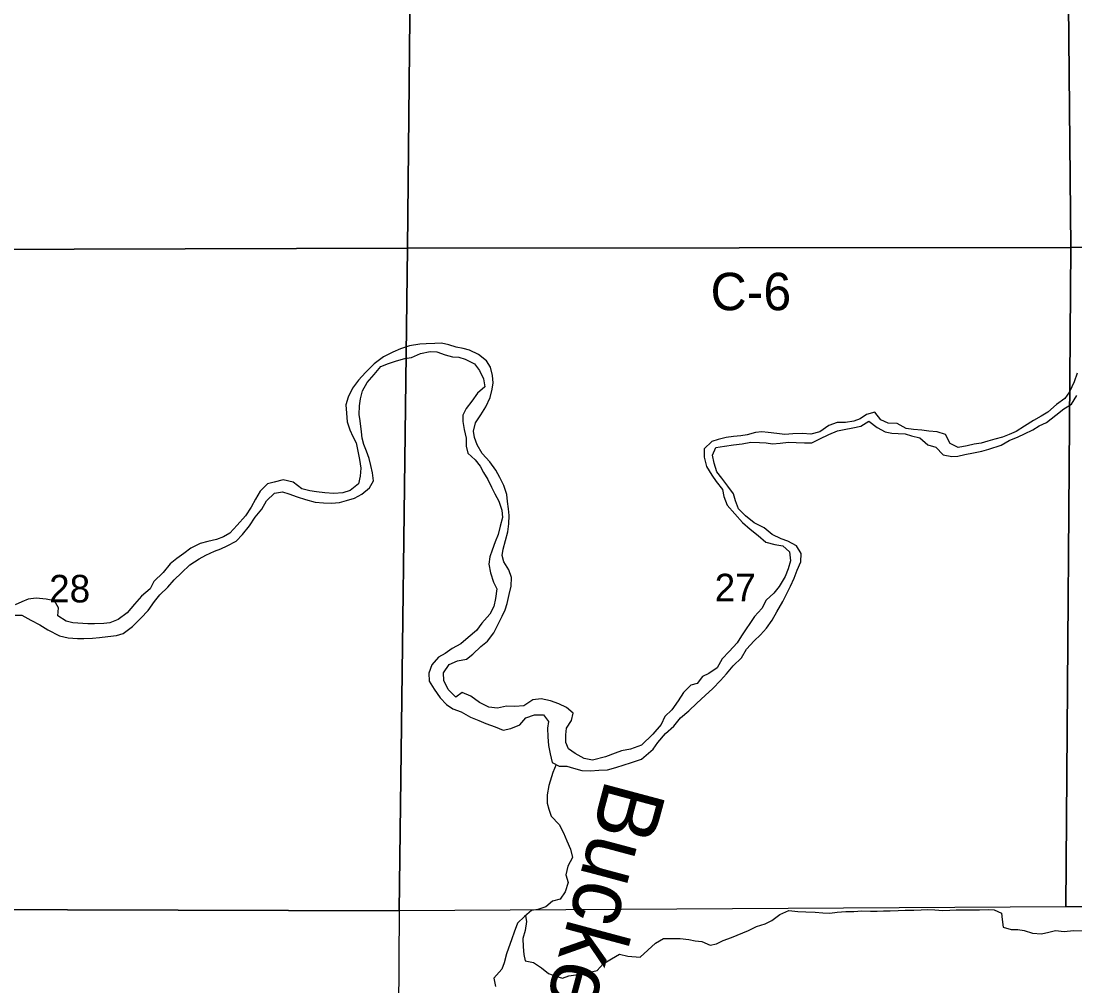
# Model space of a CAD drawing. Extents: x 1772825 to 1773716, y 1138558 to 1139032.
# Drawn here: x 1772829.187 to 1772829.987, y 1138558.565 to 1138559.298 of the extents above; entities that cross this region are included whole.
import ezdxf

# ---------------------------------------------------------------- set-up
doc = ezdxf.new("R2010")
doc.units = 0
for name, color, linetype in [('GM_X_County_Road_Text', 7, 'Continuous'), ('GM_X_Major_River', 7, 'Continuous'), ('GM_X_Minor_River', 7, 'Continuous'), ('GM_X_Minor_River_Text', 7, 'Continuous'), ('GM_X_Section', 7, 'Continuous'), ('GM_X_Section_Text', 7, 'Continuous')]:
    doc.layers.add(name, color=color, linetype=linetype)

msp = doc.modelspace()

# ---------------------------------------------------------------- linework, layer by layer
at = {"layer": 'GM_X_Major_River'}
for points in [[(1772829.53343, 1138558.97584), (1772829.53138, 1138558.98136), (1772829.53066, 1138558.9863), (1772829.53204, 1138558.99255), (1772829.53606, 1138558.99878), (1772829.5399, 1138559.00483), (1772829.54318, 1138559.01182), (1772829.54474, 1138559.01826), (1772829.54535, 1138559.023), (1772829.54501, 1138559.0285), (1772829.54335, 1138559.03478), (1772829.54035, 1138559.03973), (1772829.53431, 1138559.04452), (1772829.5275, 1138559.0478), (1772829.52258, 1138559.04916), (1772829.51747, 1138559.05015), (1772829.51179, 1138559.0519), (1772829.50629, 1138559.05308), (1772829.50117, 1138559.05293), (1772829.49472, 1138559.0526), (1772829.48978, 1138559.05245), (1772829.48199, 1138559.05118), (1772829.47515, 1138559.04876), (1772829.46944, 1138559.04615), (1772829.4622, 1138559.04279), (1772829.45514, 1138559.03734), (1772829.44865, 1138559.03094), (1772829.44329, 1138559.02509), (1772829.43869, 1138559.01887), (1772829.43542, 1138559.01206), (1772829.43367, 1138559.00638), (1772829.43419, 1138558.99993), (1772829.43471, 1138558.99328), (1772829.43676, 1138558.98739), (1772829.439, 1138558.98225), (1772829.44143, 1138558.97749), (1772829.44271, 1138558.97121), (1772829.44399, 1138558.96475), (1772829.44508, 1138558.95829), (1772829.44447, 1138558.95223), (1772829.44329, 1138558.94635), (1772829.43699, 1138558.94128), (1772829.43128, 1138558.93942), (1772829.42464, 1138558.93891), (1772829.41781, 1138558.93953), (1772829.41137, 1138558.94014), (1772829.40644, 1138558.94094), (1772829.40038, 1138558.9425), (1772829.39378, 1138558.94768), (1772829.3862, 1138558.94925), (1772829.37936, 1138558.9476), (1772829.37423, 1138558.94631), (1772829.36868, 1138558.94065), (1772829.36504, 1138558.93461), (1772829.36177, 1138558.92856), (1772829.35754, 1138558.92195), (1772829.35123, 1138558.91498), (1772829.34569, 1138558.90876), (1772829.34092, 1138558.90595), (1772829.3356, 1138558.9041), (1772829.32894, 1138558.90244), (1772829.32324, 1138558.90096), (1772829.31601, 1138558.89741), (1772829.31085, 1138558.89328), (1772829.30532, 1138558.88952), (1772829.30036, 1138558.88558), (1772829.295, 1138558.87898), (1772829.28793, 1138558.8722), (1772829.28523, 1138558.86653), (1772829.27855, 1138558.86089), (1772829.27339, 1138558.85485), (1772829.26784, 1138558.84844), (1772829.26097, 1138558.84337), (1772829.25469, 1138558.84076), (1772829.24995, 1138558.84023), (1772829.24292, 1138558.8399), (1772829.23799, 1138558.83994), (1772829.22661, 1138558.84079), (1772829.2215, 1138558.84196), (1772829.21508, 1138558.84618), (1772829.21569, 1138558.85206), (1772829.2127, 1138558.85759), (1772829.20625, 1138558.85877), (1772829.19867, 1138558.8594), (1772829.19259, 1138558.85869), (1772829.18784, 1138558.85682), (1772829.1827, 1138558.8544)], [(1772829.34353, 1138558.89929), (1772829.35038, 1138558.90266), (1772829.35535, 1138558.90774), (1772829.36052, 1138558.91434), (1772829.36494, 1138558.92095), (1772829.36991, 1138558.92698), (1772829.37337, 1138558.93341), (1772829.37949, 1138558.93925), (1772829.38557, 1138558.94015), (1772829.39049, 1138558.93878), (1772829.39673, 1138558.93646), (1772829.40317, 1138558.93432), (1772829.41036, 1138558.93237), (1772829.41681, 1138558.93176), (1772829.42269, 1138558.93152), (1772829.42895, 1138558.93204), (1772829.43428, 1138558.93352), (1772829.44036, 1138558.93537), (1772829.4457, 1138558.93837), (1772829.45161, 1138558.94326), (1772829.45469, 1138558.94855), (1772829.45397, 1138558.95462), (1772829.45269, 1138558.96032), (1772829.45139, 1138558.96546), (1772829.44935, 1138558.97116), (1772829.4473, 1138558.97611), (1772829.44601, 1138558.98106), (1772829.44547, 1138558.9858), (1772829.44458, 1138558.99416), (1772829.44386, 1138558.99891), (1772829.4441, 1138559.00555), (1772829.44489, 1138559.01085), (1772829.44627, 1138559.01691), (1772829.44992, 1138559.02315), (1772829.45508, 1138559.02918), (1772829.46025, 1138559.0354), (1772829.46596, 1138559.03764), (1772829.47205, 1138559.03968), (1772829.47851, 1138559.04134), (1772829.48345, 1138559.04225), (1772829.4903, 1138559.04523), (1772829.49771, 1138559.04669), (1772829.50283, 1138559.04647), (1772829.50907, 1138559.04414), (1772829.51457, 1138559.04277), (1772829.51931, 1138559.04236), (1772829.52423, 1138559.04099), (1772829.53141, 1138559.03752), (1772829.53498, 1138559.03237), (1772829.53816, 1138559.0259), (1772829.53925, 1138559.02001), (1772829.53353, 1138559.01512), (1772829.52931, 1138559.00908), (1772829.5251, 1138559.00361), (1772829.5224, 1138558.99832), (1772829.52256, 1138558.99357), (1772829.52346, 1138558.98749), (1772829.52493, 1138558.98084), (1772829.52489, 1138558.97477), (1772829.52618, 1138558.96964), (1772829.53183, 1138558.96447), (1772829.53559, 1138558.9597), (1772829.53821, 1138558.95494), (1772829.5414, 1138558.9496), (1772829.5442, 1138558.9437), (1772829.54682, 1138558.93874), (1772829.54982, 1138558.93303), (1772829.55204, 1138558.92637), (1772829.55257, 1138558.92068), (1772829.55082, 1138558.91424), (1772829.54925, 1138558.9078), (1772829.54694, 1138558.90232), (1772829.5448, 1138558.89588), (1772829.54306, 1138558.89096), (1772829.54226, 1138558.88528), (1772829.54354, 1138558.87881), (1772829.54576, 1138558.87159), (1772829.54819, 1138558.86664), (1772829.54719, 1138558.85924), (1772829.54601, 1138558.85318), (1772829.54293, 1138558.84732), (1772829.53681, 1138558.84054), (1772829.53279, 1138558.83507), (1772829.52649, 1138558.82961), (1772829.52095, 1138558.82491), (1772829.51447, 1138558.82135), (1772829.50894, 1138558.81741), (1772829.50399, 1138558.81479), (1772829.49883, 1138558.80895), (1772829.49669, 1138558.80251), (1772829.49684, 1138558.79644), (1772829.50059, 1138558.79034), (1772829.50528, 1138558.78386), (1772829.50999, 1138558.7787), (1772829.5149, 1138558.77544), (1772829.52114, 1138558.7733), (1772829.52832, 1138558.76926), (1772829.53456, 1138558.76656), (1772829.53986, 1138558.76443), (1772829.54686, 1138558.76191), (1772829.55311, 1138558.75921)], [(1772829.98855, 1138559.03032), (1772829.98643, 1138559.02368), (1772829.98279, 1138559.01611), (1772829.97935, 1138559.011), (1772829.97288, 1138559.00647), (1772829.96641, 1138559.00062), (1772829.96127, 1138558.9976), (1772829.95556, 1138558.9944), (1772829.94852, 1138558.99006), (1772829.94224, 1138558.98592), (1772829.93711, 1138558.98366), (1772829.93198, 1138558.98178), (1772829.92609, 1138558.98029), (1772829.92076, 1138558.97861), (1772829.91582, 1138558.97711), (1772829.91051, 1138558.97637), (1772829.90519, 1138558.97526), (1772829.89835, 1138558.97395), (1772829.89229, 1138558.97683), (1772829.88871, 1138558.98367), (1772829.88227, 1138558.98579), (1772829.87601, 1138558.98639), (1772829.8707, 1138558.98698), (1772829.86444, 1138558.98757), (1772829.85893, 1138558.98835), (1772829.85212, 1138558.99199), (1772829.84529, 1138558.9924), (1772829.8396, 1138558.99489), (1772829.83507, 1138559.00079), (1772829.8288, 1138558.99892), (1772829.82404, 1138558.99552), (1772829.8191, 1138558.99384), (1772829.81284, 1138558.99291), (1772829.80657, 1138558.99275), (1772829.80011, 1138558.99069), (1772829.79326, 1138558.98579), (1772829.78661, 1138558.98411), (1772829.78016, 1138558.98451), (1772829.77275, 1138558.98416), (1772829.76687, 1138558.98381), (1772829.76061, 1138558.9844), (1772829.75416, 1138558.98538), (1772829.74942, 1138558.98578), (1772829.74448, 1138558.98523), (1772829.73821, 1138558.98355), (1772829.73346, 1138558.98262), (1772829.72777, 1138558.98227), (1772829.72226, 1138558.98153), (1772829.71618, 1138558.97985), (1772829.71143, 1138558.97835), (1772829.70552, 1138558.97287), (1772829.70569, 1138558.96642), (1772829.70737, 1138558.95958), (1772829.71132, 1138558.95292), (1772829.71472, 1138558.94816), (1772829.71944, 1138558.94188), (1772829.72056, 1138558.93675), (1772829.723, 1138558.9301), (1772829.72885, 1138558.92343), (1772829.73471, 1138558.91695), (1772829.74057, 1138558.912), (1772829.74662, 1138558.90704), (1772829.75229, 1138558.90189), (1772829.75912, 1138558.90015), (1772829.76519, 1138558.89918), (1772829.77029, 1138558.8946), (1772829.77102, 1138558.88796), (1772829.76929, 1138558.8817), (1772829.76699, 1138558.87583), (1772829.76259, 1138558.86826), (1772829.7584, 1138558.86334), (1772829.75268, 1138558.85786), (1772829.74924, 1138558.85161), (1772829.74371, 1138558.84556), (1772829.73378, 1138558.8308), (1772829.73072, 1138558.82569), (1772829.72462, 1138558.81888), (1772829.71928, 1138558.8134), (1772829.71546, 1138558.80659), (1772829.70918, 1138558.80225), (1772829.70442, 1138558.79999), (1772829.70022, 1138558.7947), (1772829.69547, 1138558.79339), (1772829.68995, 1138558.78791), (1772829.68575, 1138558.78166), (1772829.68116, 1138558.77466), (1772829.67583, 1138558.76975), (1772829.67295, 1138558.76369), (1772829.66666, 1138558.75631), (1772829.65808, 1138558.7478)], [(1772829.65801, 1138558.73728), (1772829.66693, 1138558.7448), (1772829.67043, 1138558.75004), (1772829.67634, 1138558.75684), (1772829.68263, 1138558.76232), (1772829.68759, 1138558.76856), (1772829.69387, 1138558.77385), (1772829.69997, 1138558.7797), (1772829.70626, 1138558.78556), (1772829.71216, 1138558.79085), (1772829.71788, 1138558.7969), (1772829.72246, 1138558.802), (1772829.72761, 1138558.80805), (1772829.7339, 1138558.8141), (1772829.73772, 1138558.82073), (1772829.74344, 1138558.82715), (1772829.74839, 1138558.83169), (1772829.75278, 1138558.8366), (1772829.75717, 1138558.84285), (1772829.7608, 1138558.8491), (1772829.7652, 1138558.85686), (1772829.76788, 1138558.86197), (1772829.77113, 1138558.8686), (1772829.77382, 1138558.87466), (1772829.77612, 1138558.88072), (1772829.77899, 1138558.88697), (1772829.77921, 1138558.89342), (1772829.77563, 1138558.89913), (1772829.769, 1138558.90277), (1772829.76407, 1138558.9045), (1772829.75725, 1138558.90794), (1772829.75101, 1138558.9129), (1772829.74363, 1138558.91673), (1772829.73701, 1138558.92207), (1772829.73171, 1138558.92722), (1772829.72927, 1138558.9333), (1772829.72777, 1138558.93862), (1772829.72343, 1138558.94452), (1772829.71891, 1138558.95061), (1772829.71513, 1138558.95537), (1772829.71307, 1138558.96202), (1772829.71196, 1138558.9681), (1772829.71445, 1138558.97378), (1772829.72091, 1138558.97489), (1772829.72774, 1138558.97581), (1772829.73439, 1138558.97674), (1772829.74104, 1138558.97785), (1772829.74768, 1138558.97763), (1772829.75261, 1138558.97742), (1772829.75754, 1138558.97664), (1772829.76324, 1138558.97718), (1772829.7695, 1138558.97792), (1772829.77538, 1138558.9777), (1772829.78165, 1138558.97748), (1772829.78734, 1138558.97746), (1772829.79324, 1138558.98047), (1772829.80008, 1138558.98367), (1772829.80674, 1138558.98649), (1772829.81186, 1138558.98742), (1772829.81832, 1138558.98872), (1772829.8244, 1138558.99002), (1772829.83049, 1138558.99398), (1772829.83692, 1138558.98902), (1772829.84279, 1138558.98577), (1772829.84791, 1138558.9848), (1772829.85285, 1138558.98458), (1772829.85797, 1138558.98437), (1772829.8629, 1138558.98283), (1772829.86915, 1138558.98129), (1772829.8752, 1138558.97595), (1772829.88127, 1138558.97422), (1772829.88694, 1138558.96831), (1772829.89339, 1138558.96714), (1772829.89813, 1138558.96731), (1772829.90345, 1138558.96862), (1772829.90991, 1138558.96973), (1772829.91618, 1138558.97103), (1772829.9215, 1138558.97272), (1772829.931, 1138558.97572), (1772829.93709, 1138558.97911), (1772829.94393, 1138558.98192), (1772829.94869, 1138558.98418), (1772829.95496, 1138558.98738), (1772829.95972, 1138558.99021), (1772829.96542, 1138558.99284), (1772829.97247, 1138558.99831), (1772829.97837, 1138559.00322), (1772829.98427, 1138559.0068), (1772829.98828, 1138559.01343)], [(1772829.65808, 1138558.7478), (1772829.64957, 1138558.74482), (1772829.64292, 1138558.74354), (1772829.63816, 1138558.74187), (1772829.63074, 1138558.73908), (1772829.62086, 1138558.7365), (1772829.61442, 1138558.73788), (1772829.60762, 1138558.74153), (1772829.60252, 1138558.74518), (1772829.60066, 1138558.74993), (1772829.6007, 1138558.75563), (1772829.60112, 1138558.76074), (1772829.60495, 1138558.7666), (1772829.60613, 1138558.77228), (1772829.60104, 1138558.77649), (1772829.59518, 1138558.77919), (1772829.58894, 1138558.78152), (1772829.58193, 1138558.78309), (1772829.57547, 1138558.78219), (1772829.5688, 1138558.77787), (1772829.56196, 1138558.77717), (1772829.55552, 1138558.7776), (1772829.54867, 1138558.77594), (1772829.54223, 1138558.77675), (1772829.53504, 1138558.78041), (1772829.52844, 1138558.78501), (1772829.52182, 1138558.78791), (1772829.51705, 1138558.78434), (1772829.5114, 1138558.79007), (1772829.50804, 1138558.79693), (1772829.50789, 1138558.80281), (1772829.51211, 1138558.80923), (1772829.51839, 1138558.81184), (1772829.52523, 1138558.81311), (1772829.53, 1138558.81706), (1772829.53611, 1138558.82271), (1772829.54107, 1138558.82685), (1772829.54586, 1138558.83307), (1772829.54913, 1138558.83931), (1772829.55222, 1138558.84574), (1772829.55453, 1138558.85065), (1772829.55608, 1138558.85557), (1772829.55765, 1138558.8622), (1772829.55902, 1138558.86864), (1772829.55945, 1138558.87528), (1772829.55741, 1138558.88099), (1772829.55347, 1138558.88709), (1772829.55236, 1138558.89184), (1772829.55297, 1138558.89677), (1772829.55491, 1138558.9032), (1772829.55648, 1138558.90983), (1772829.55728, 1138558.9159), (1772829.55752, 1138558.92235), (1772829.55717, 1138558.92728), (1772829.55646, 1138558.93298), (1772829.55593, 1138558.9383), (1772829.55351, 1138558.94496), (1772829.55052, 1138558.95105), (1772829.54752, 1138558.95676), (1772829.54301, 1138558.96306), (1772829.53718, 1138558.96937), (1772829.53343, 1138558.97584)], [(1772829.18264, 1138558.84662), (1772829.18776, 1138558.84658), (1772829.19475, 1138558.84273), (1772829.20156, 1138558.83927), (1772829.2076, 1138558.83543), (1772829.2163, 1138558.83081), (1772829.22293, 1138558.82943), (1772829.22994, 1138558.829), (1772829.23487, 1138558.82877), (1772829.24133, 1138558.8291), (1772829.24664, 1138558.82963), (1772829.2531, 1138558.83034), (1772829.25956, 1138558.83124), (1772829.26469, 1138558.83272), (1772829.27175, 1138558.83798), (1772829.27805, 1138558.84438), (1772829.28379, 1138558.85003), (1772829.28839, 1138558.85702), (1772829.2926, 1138558.86211), (1772829.29853, 1138558.86794), (1772829.30331, 1138558.87341), (1772829.30885, 1138558.87868), (1772829.31534, 1138558.88489), (1772829.3224, 1138558.8894), (1772829.32735, 1138558.8922), (1772829.33401, 1138558.89519), (1772829.33877, 1138558.89705), (1772829.34353, 1138558.89929)], [(1772829.55311, 1138558.75921), (1772829.55881, 1138558.76049), (1772829.56566, 1138558.76329), (1772829.57025, 1138558.76876), (1772829.57672, 1138558.77099), (1772829.58355, 1138558.77093), (1772829.58749, 1138558.76578), (1772829.5867, 1138558.76085), (1772829.58684, 1138558.75421), (1772829.58755, 1138558.74776), (1772829.58883, 1138558.7413), (1772829.59011, 1138558.73465), (1772829.59559, 1138558.73195), (1772829.60129, 1138558.7319), (1772829.6064, 1138558.73054), (1772829.61265, 1138558.72878), (1772829.61928, 1138558.72835), (1772829.62555, 1138558.72888), (1772829.63219, 1138558.72921), (1772829.63865, 1138558.73086), (1772829.64493, 1138558.7329), (1772829.64968, 1138558.73458), (1772829.65801, 1138558.73728)]]:
    msp.add_lwpolyline(points, dxfattribs=at)
at = {"layer": 'GM_X_Minor_River'}
for points in [[(1772829.59318, 1138558.73314), (1772829.59082, 1138558.72705), (1772829.58771, 1138558.71721), (1772829.58652, 1138558.7102), (1772829.58647, 1138558.70394), (1772829.58758, 1138558.69918), (1772829.58944, 1138558.69405), (1772829.59565, 1138558.68755), (1772829.59883, 1138558.68145), (1772829.60144, 1138558.67536), (1772829.60405, 1138558.66889), (1772829.60571, 1138558.66262), (1772829.60206, 1138558.65601), (1772829.6005, 1138558.64957), (1772829.60235, 1138558.64367), (1772829.60021, 1138558.63648), (1772829.59638, 1138558.631), (1772829.59048, 1138558.62934), (1772829.58552, 1138558.6252), (1772829.57925, 1138558.62316), (1772829.5745, 1138558.62225), (1772829.56934, 1138558.61774), (1772829.56399, 1138558.61265), (1772829.56147, 1138558.60584), (1772829.55954, 1138558.60092), (1772829.55566, 1138558.58957), (1772829.55391, 1138558.58275), (1772829.55197, 1138558.57783), (1772829.54604, 1138558.57105), (1772829.54714, 1138558.56478)], [(1772829.57004, 1138558.61835), (1772829.57064, 1138558.61393), (1772829.56983, 1138558.6073), (1772829.56789, 1138558.60124), (1772829.56822, 1138558.59479), (1772829.56875, 1138558.5889), (1772829.56966, 1138558.58415), (1772829.57611, 1138558.58296), (1772829.58215, 1138558.57893), (1772829.58743, 1138558.57453), (1772829.5931, 1138558.5724), (1772829.59803, 1138558.57103), (1772829.60297, 1138558.57271), (1772829.60829, 1138558.57342), (1772829.61361, 1138558.57452), (1772829.61893, 1138558.57562), (1772829.62444, 1138558.57691), (1772829.62903, 1138558.58181), (1772829.63513, 1138558.58556), (1772829.64123, 1138558.58912), (1772829.64767, 1138558.58774), (1772829.65698, 1138558.58696)], [(1772829.65698, 1138558.58696), (1772829.66865, 1138558.59746), (1772829.67474, 1138558.60123), (1772829.68727, 1138558.60118), (1772829.69391, 1138558.60039), (1772829.69865, 1138558.59943), (1772829.70377, 1138558.59883), (1772829.71021, 1138558.59615), (1772829.71496, 1138558.59708), (1772829.71991, 1138558.59972), (1772829.72637, 1138558.60197), (1772829.7393, 1138558.60722), (1772829.74538, 1138558.61024), (1772829.75184, 1138558.6123), (1772829.75679, 1138558.61474), (1772829.76307, 1138558.61946), (1772829.76972, 1138558.62247), (1772829.77655, 1138558.62149), (1772829.78281, 1138558.62127), (1772829.78984, 1138558.62105), (1772829.79553, 1138558.62065), (1772829.80103, 1138558.62025), (1772829.80654, 1138558.62117), (1772829.81318, 1138558.62172), (1772829.81925, 1138558.62169), (1772829.82533, 1138558.62204), (1772829.83178, 1138558.62183), (1772829.83691, 1138558.62199), (1772829.84165, 1138558.62216), (1772829.84659, 1138558.62214), (1772829.85266, 1138558.62231), (1772829.85816, 1138558.62266), (1772829.86462, 1138558.62264), (1772829.87031, 1138558.6228), (1772829.87525, 1138558.62316), (1772829.88056, 1138558.62295), (1772829.88663, 1138558.62235), (1772829.89195, 1138558.62271), (1772829.89688, 1138558.62288), (1772829.90846, 1138558.62283), (1772829.91453, 1138558.623), (1772829.92099, 1138558.62316), (1772829.92573, 1138558.62276), (1772829.93122, 1138558.62027), (1772829.93177, 1138558.61552), (1772829.93251, 1138558.60983), (1772829.93857, 1138558.6079), (1772829.94351, 1138558.60788), (1772829.94844, 1138558.6071), (1772829.95469, 1138558.60518), (1772829.96152, 1138558.60458), (1772829.96722, 1138558.60588), (1772829.97216, 1138558.60719), (1772829.9788, 1138558.6064), (1772829.98582, 1138558.60713), (1772829.99285, 1138558.60691)]]:
    msp.add_lwpolyline(points, dxfattribs=at)
at = {"layer": 'GM_X_Section'}
for points in [[(1772828.97915, 1138559.62196), (1772829.48544, 1138559.62606), (1772829.48049, 1138559.12534), (1772828.97422, 1138559.1237)], [(1772829.48544, 1138559.62606), (1772829.97898, 1138559.62796), (1772829.98383, 1138559.12584), (1772829.48049, 1138559.12534)], [(1772829.97898, 1138559.62796), (1772830.4786, 1138559.62657), (1772830.47096, 1138559.12718), (1772829.98383, 1138559.12584)], [(1772829.48049, 1138559.12534), (1772829.47419, 1138558.62217), (1772828.97061, 1138558.62373), (1772828.97422, 1138559.1237)], [(1772829.98383, 1138559.12584), (1772829.97997, 1138558.62511), (1772829.47419, 1138558.62217), (1772829.48049, 1138559.12534)], [(1772829.98383, 1138559.12584), (1772830.47096, 1138559.12718), (1772830.47618, 1138558.62506), (1772829.97997, 1138558.62511)], [(1772829.47419, 1138558.62217), (1772829.47084, 1138558.12362), (1772828.96875, 1138558.12423), (1772828.97061, 1138558.62373)]]:
    msp.add_lwpolyline(points, close=True, dxfattribs=at)

# ---------------------------------------------------------------- texts
at = {"layer": 'GM_X_County_Road_Text'}
msp.add_text('C-6', height=0.028409, rotation=0.00001, dxfattribs=at).set_placement((1772829.71041, 1138559.0781))
at = {"layer": 'GM_X_Minor_River_Text'}
msp.add_text('Buckeye', height=0.047371, rotation=255.01808, dxfattribs=at).set_placement((1772829.63107, 1138558.72331))
at = {"layer": 'GM_X_Section_Text'}
for s, p in [('28', (1772829.20854, 1138558.85624)), ('27', (1772829.71354, 1138558.85707))]:
    msp.add_text(s, height=0.020928, rotation=0.00001, dxfattribs=at).set_placement(p)

doc.saveas('drawing.dxf')
